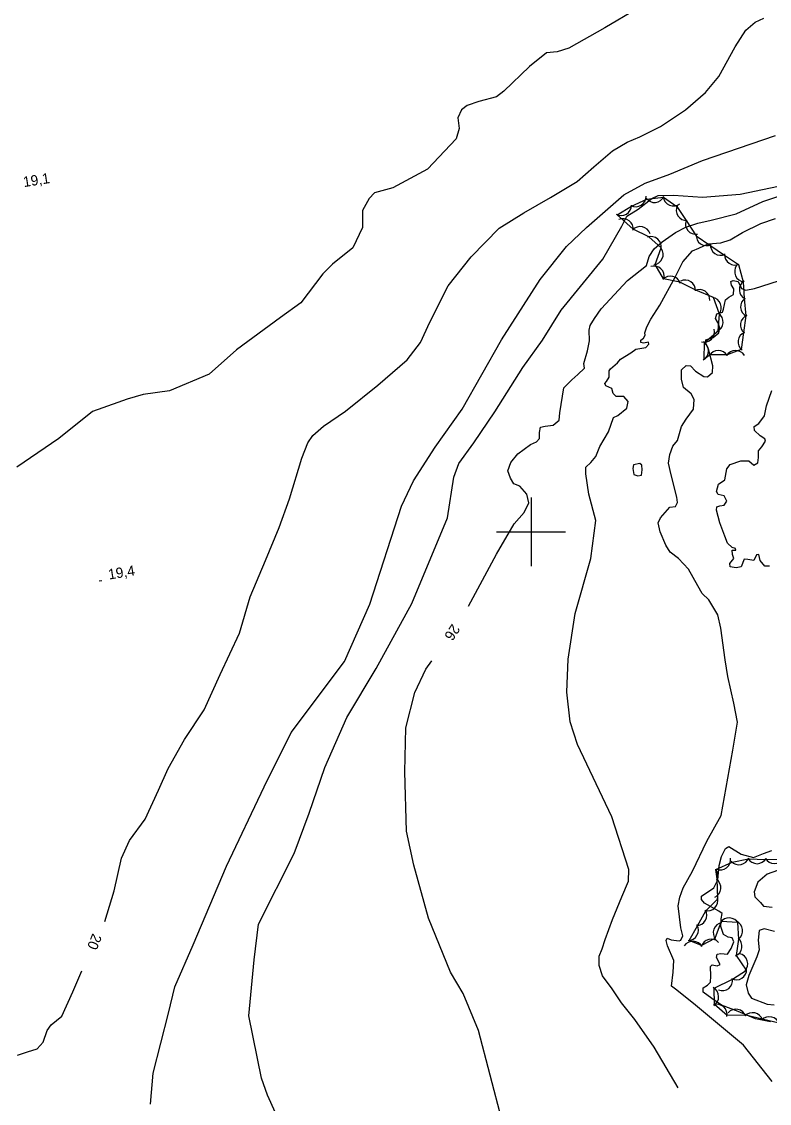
# Model space of a CAD drawing. Extents: x 646142 to 649934, y 5874075 to 5876351.
# Drawn here: x 648451.8 to 648669.3, y 5874633.6 to 5874948.6 of the extents above; entities that cross this region are included whole.
import ezdxf

# ---------------------------------------------------------------- set-up
doc = ezdxf.new("R2010")
doc.units = 0
for name, color, linetype in [('Niveau 1', 7, 'Continuous'), ('Niveau 2', 7, 'Continuous'), ('Niveau 3', 7, 'Continuous'), ('Niveau 4', 7, 'Continuous'), ('Niveau 44', 7, 'Continuous'), ('Niveau 61', 7, 'Continuous')]:
    doc.layers.add(name, color=color, linetype=linetype)

msp = doc.modelspace()

# ---------------------------------------------------------------- linework, layer by layer
at = {"layer": 'Niveau 1'}
for points in [[(648491.64, 5874724.82), (648494.44, 5874731.08), (648499.14, 5874739.52), (648504.87, 5874748.18), (648509.51, 5874758.49), (648515.15, 5874770.54), (648518.25, 5874781.05), (648522.75, 5874791.71), (648526.76, 5874801.26), (648529.71, 5874809.65), (648533.28, 5874821.5), (648535.09, 5874825.91), (648536.52, 5874828.05), (648539.66, 5874830.83), (648546.04, 5874835.11), (648555.39, 5874842.74), (648563.95, 5874850.05), (648567.81, 5874855.14), (648570.53, 5874861.04), (648575.85, 5874871.68), (648582.56, 5874880.1), (648586.62, 5874884.27), (648590.68, 5874888.43), (648597.87, 5874892.92), (648605.65, 5874897.34), (648613.41, 5874902), (648618.29, 5874906.25), (648623.71, 5874910.9), (648627.92, 5874913.44), (648631.64, 5874914.99), (648637.66, 5874918.05), (648644.93, 5874922.87), (648650.77, 5874927.88), (648654.67, 5874932.54), (648659.36, 5874941.26), (648662.53, 5874946.07), (648665.18, 5874948.36), (648667.73, 5874949.59)], [(648658.92, 5874869.13), (648658.96, 5874870.76), (648658.96, 5874870.76), (648658.36, 5874871.85), (648658.13, 5874872.86), (648658.79, 5874873.17), (648660.22, 5874872.88), (648661.27, 5874870.91), (648662.49, 5874870.36), (648664.99, 5874870.88), (648672.04, 5874873.1)], [(648643.06, 5874680.95), (648643.62, 5874681.14), (648644.17, 5874682.37), (648643.54, 5874684.74), (648642.78, 5874691.17), (648643.29, 5874693.67), (648644.25, 5874696.35), (648646.94, 5874701.21), (648651.13, 5874709.97), (648655.36, 5874717.45), (648658.68, 5874736.46), (648660.03, 5874744.64), (648659.03, 5874750.11), (648657.28, 5874757.92), (648656.48, 5874762.71), (648655.25, 5874771.99), (648654.33, 5874775.83), (648651.72, 5874780.18), (648649.75, 5874782.04), (648648.55, 5874784.34), (648645.77, 5874789.13), (648642.95, 5874792.28), (648640.52, 5874794.09), (648639.23, 5874796.15), (648637.6, 5874800.02), (648636.94, 5874802.62), (648637.7, 5874804.1), (648640.35, 5874807.2), (648642.07, 5874807.4), (648642.64, 5874808.52), (648642.45, 5874810.12), (648640.74, 5874816.66), (648640.02, 5874820), (648640.42, 5874822.49), (648641.29, 5874824.92), (648642.61, 5874826.58), (648643.75, 5874830.66), (648645.12, 5874832.8), (648647.22, 5874835.71), (648647.46, 5874838.53), (648646.57, 5874840.17), (648644.37, 5874842), (648643.73, 5874844.48), (648643.76, 5874847.16), (648645.11, 5874848.48), (648646.4, 5874848.39), (648647.87, 5874846.82), (648650.27, 5874845.25), (648651.32, 5874845.14), (648652.81, 5874846.36), (648652.92, 5874848.34), (648651.64, 5874853.19), (648650.71, 5874855.17), (648650.86, 5874855.88), (648652.98, 5874856.59), (648654.68, 5874857.95), (648654.97, 5874859.38), (648654.32, 5874860.93), (648653.71, 5874862.13), (648654.02, 5874863.45), (648655.7, 5874863.99), (648655.95, 5874864.83), (648656.55, 5874867.57), (648657.5, 5874868.38), (648658.92, 5874869.13)], [(648631.69, 5874819.87), (648629.82, 5874819.48), (648629.59, 5874818.47), (648629.92, 5874816.7), (648631.06, 5874816.34), (648632.13, 5874816.47), (648632.29, 5874818.05), (648632.21, 5874819.38), (648631.69, 5874819.87)], [(648475.97, 5874686.6), (648478.75, 5874695.54), (648480.89, 5874705), (648483.2, 5874710.16), (648487.76, 5874716.35), (648491.64, 5874724.82)], [(648670.18, 5874640.02), (648661.82, 5874650.56), (648647.86, 5874662.19), (648642.45, 5874666.55), (648640.9, 5874667.77), (648641.36, 5874671.78), (648641.53, 5874675.18), (648639.74, 5874679.51), (648639.32, 5874681.09), (648639.59, 5874681.71), (648640.81, 5874681.27), (648643.06, 5874680.95)], [(648450.56, 5874647.65), (648453.51, 5874648.65), (648456.35, 5874649.52), (648458.03, 5874651.45), (648459.23, 5874654.84), (648460.36, 5874656.48), (648463.51, 5874659.02), (648466.69, 5874666.12), (648469.34, 5874672.25)]]:
    msp.add_lwpolyline(points, dxfattribs=at)
at = {"layer": 'Niveau 2'}
for points in [[(648489.29, 5874633.44), (648490.08, 5874642.4), (648494.49, 5874659.89), (648496.33, 5874667.55), (648501.71, 5874679.78), (648511.44, 5874702.73), (648522.34, 5874725.8), (648530.19, 5874741.56), (648545.75, 5874762.31), (648553.06, 5874778.96), (648562.29, 5874807.52), (648565.8, 5874814.9), (648572.13, 5874824.68), (648579.97, 5874835.77), (648591.4, 5874855.91), (648602.62, 5874873.44), (648610.36, 5874883.13), (648616.16, 5874888.64), (648626.96, 5874898.17), (648633.17, 5874901.54), (648640.41, 5874904.14), (648649.86, 5874908.14), (648671.16, 5874915.44)], [(648531.06, 5874706.38), (648535.41, 5874718.13), (648540.05, 5874731.43), (648546.41, 5874745.98), (648554.91, 5874760.19), (648565.3, 5874779.18), (648575.68, 5874804.12), (648577.56, 5874815.9), (648578.95, 5874819.92), (648583.39, 5874825.92), (648589.45, 5874834.92), (648597.61, 5874847.9), (648603.34, 5874855.8), (648608.72, 5874864.6), (648620.86, 5874879.43), (648626.37, 5874889.05), (648627.9, 5874891.91), (648631.16, 5874893.92), (648635.11, 5874897.06), (648636.98, 5874897.98), (648641.41, 5874898.03), (648649.88, 5874897.5), (648660.88, 5874898.32), (648680.8, 5874902.5)], [(648595.1, 5874802.35), (648597.98, 5874805.61), (648599.4, 5874808.46), (648598.75, 5874810.95), (648596.72, 5874813.27), (648595, 5874814), (648593.99, 5874815.63), (648593.27, 5874817.77), (648594.15, 5874820.2), (648596.18, 5874822.77), (648599.83, 5874825.41), (648601.61, 5874826.2), (648602.42, 5874827.23), (648602.44, 5874828.98), (648602.73, 5874830.53), (648604.09, 5874830.81), (648606.4, 5874831.08), (648608.2, 5874832.57), (648608.42, 5874834.69), (648609.54, 5874841.93), (648611.83, 5874844.3), (648613.63, 5874845.79), (648615.51, 5874847.64), (648615.35, 5874849.02), (648616.42, 5874852.76), (648617.01, 5874855.62), (648616.87, 5874858.75), (648617.18, 5874860.07), (648618.46, 5874862.08), (648620.45, 5874864.99), (648628.1, 5874873.22), (648633.64, 5874877.59), (648634.39, 5874880.13), (648635.87, 5874882.39), (648638.19, 5874884.41), (648642.06, 5874887.19), (648645.03, 5874888.7), (648648.49, 5874889.92), (648652.36, 5874890.72), (648659.71, 5874892.62), (648667.44, 5874896.2), (648673.5, 5874898.19)], [(648618.85, 5874803.36), (648616.77, 5874811.03), (648615.96, 5874816.87), (648615.95, 5874818.85), (648617.43, 5874820.18), (648618.84, 5874821.98), (648620.01, 5874824.91), (648622.53, 5874829.16), (648624.02, 5874833.29), (648625.23, 5874833.9), (648627.88, 5874836.07), (648628.24, 5874837.97), (648627.01, 5874839.46), (648624.8, 5874839.43), (648623.89, 5874840.26), (648623.48, 5874841.72), (648621.75, 5874842.57), (648621.44, 5874843.23), (648621.96, 5874843.75), (648622.74, 5874845.01), (648622.75, 5874846.87), (648623.14, 5874847.5), (648625.15, 5874849.24), (648626.07, 5874850.28), (648629, 5874852.14), (648630.5, 5874853.24), (648633.35, 5874853.69), (648634.29, 5874854.62), (648634.22, 5874855.19), (648632.74, 5874854.9), (648631.9, 5874855.15), (648631.93, 5874855.85), (648632.68, 5874856.4), (648633.16, 5874857.27), (648633.08, 5874857.96), (648633.69, 5874859.66), (648634.82, 5874861.89), (648637.47, 5874866.03), (648642.07, 5874874.36), (648644.12, 5874878.67), (648647, 5874881.79), (648648.77, 5874882.58), (648651.53, 5874883.83), (648655.22, 5874884.15), (648657.91, 5874885.04), (648661.49, 5874887.2), (648666.88, 5874889.81), (648671.13, 5874891.23)], [(648669.34, 5874790.02), (648668.06, 5874789.99), (648666.7, 5874791.69), (648666.27, 5874793.38), (648665.58, 5874793.3), (648664.84, 5874791.7), (648663.07, 5874791.96), (648662.01, 5874792.07), (648661.11, 5874789.87), (648659.64, 5874789.58), (648657.98, 5874789.85), (648657.87, 5874790.77), (648658.97, 5874792.29), (648658.6, 5874793.41), (648658.56, 5874794.68), (648659.61, 5874794.68), (648659.44, 5874795.13), (648658.47, 5874795.48), (648657.16, 5874796.72), (648656.34, 5874798.71), (648654.95, 5874802.61), (648653.92, 5874806.32), (648654.04, 5874807.26), (648654.93, 5874807.59), (648656.19, 5874807.74), (648656.97, 5874808.99), (648656.21, 5874810.53), (648654.42, 5874810.9), (648653.97, 5874811.77), (648654.53, 5874813.93), (648656.35, 5874815.18), (648657.01, 5874818.39), (648657.91, 5874819.66), (648661.03, 5874820.72), (648663.36, 5874820.65), (648664.78, 5874819.42), (648665.97, 5874820.14), (648666.14, 5874821.67), (648666.14, 5874823.64), (648667.16, 5874824.8), (648668.24, 5874826.44), (648668.04, 5874827.11), (648666.66, 5874827.99), (648664.97, 5874829.53), (648664.95, 5874830.69), (648666.24, 5874831.53), (648667.94, 5874833.82), (648668.53, 5874836.67), (648670.08, 5874841.14)], [(648581.83, 5874778.4), (648589.97, 5874793.47), (648595.1, 5874802.35)], [(648628.32, 5874698.33), (648628.49, 5874701.73), (648623.53, 5874717), (648613.55, 5874738.09), (648611.37, 5874744.71), (648610.46, 5874753.34), (648610.83, 5874762.94), (648612.87, 5874776.22), (648617.37, 5874792.24), (648618.85, 5874803.36)], [(648639.32, 5874568.07), (648636.42, 5874571.82), (648619.53, 5874589.94), (648602.28, 5874606.14), (648591.51, 5874628.84), (648584.69, 5874654.81), (648580.25, 5874665.63), (648576.59, 5874671.86), (648570.16, 5874687.58), (648565.88, 5874702.97), (648563.77, 5874712.88), (648563.25, 5874730.11), (648563.59, 5874742.99), (648566.24, 5874753.23), (648569.4, 5874760.02), (648571.15, 5874762.49)], [(648669.71, 5874657.41), (648665.31, 5874658.28), (648660.29, 5874660.36), (648655.42, 5874662.23), (648652.64, 5874664.11), (648650.09, 5874666.01), (648650.05, 5874667.29), (648651.36, 5874668.02), (648652.18, 5874668.94), (648652.32, 5874670.7), (648652.22, 5874673.48), (648652.74, 5874674), (648654.17, 5874673.71), (648655.06, 5874674.04), (648654, 5874676.13), (648654.12, 5874677.07), (648655.26, 5874677.21), (648657.14, 5874677.08), (648658.22, 5874678.72), (648659.03, 5874680.68), (648658.55, 5874681.78), (648657.37, 5874681.99), (648656, 5874682.76), (648655.25, 5874685.11), (648655.34, 5874687.33), (648655.62, 5874688.88), (648654.6, 5874689.57), (648650.49, 5874691.87), (648649.55, 5874692.93), (648649.55, 5874693.97), (648653.21, 5874696.38), (648654.33, 5874698.72), (648654.77, 5874702.84), (648655.38, 5874705.47), (648656.61, 5874707.82), (648657.59, 5874708.4), (648661.11, 5874706.15), (648664.71, 5874705.18), (648667.6, 5874706.33), (648670.05, 5874707.2)], [(648683, 5874529.83), (648668.44, 5874533.01), (648652.21, 5874537.52), (648638.01, 5874542.63), (648619.02, 5874549.62), (648603.01, 5874557.09), (648593.23, 5874563.43), (648573.25, 5874577.7), (648569.74, 5874581.62), (648565.62, 5874586.76), (648554.57, 5874595.88), (648545.61, 5874602.2), (648536.12, 5874613.03), (648527.46, 5874626.77), (648523.32, 5874636.01), (648521.56, 5874640.96), (648517.89, 5874659.15), (648519.49, 5874675.39), (648520.72, 5874685.84), (648531.06, 5874706.38)], [(648671.71, 5874701.39), (648668.7, 5874700.34), (648665.96, 5874698.04), (648664.9, 5874695.25), (648665.08, 5874693.76), (648666.78, 5874692.1), (648667.61, 5874691.04), (648670.19, 5874690.77)], [(648630.19, 5874658.07), (648626.35, 5874662.86), (648623.65, 5874666.98), (648620.75, 5874670.72), (648619.81, 5874673.76), (648619.84, 5874676.44), (648620.74, 5874678.65), (648621.59, 5874681.32), (648623.69, 5874687.17), (648626.41, 5874693.78), (648628.32, 5874698.33)], [(648670.81, 5874683.64), (648667.81, 5874684.45), (648666.37, 5874683.93), (648666.12, 5874681.12), (648666.33, 5874678.36), (648665.65, 5874676.3), (648663.4, 5874670.81), (648662.56, 5874668.16), (648663.2, 5874665.68), (648664.18, 5874664.29), (648668.69, 5874662.5), (648670.69, 5874662.27)], [(648642.83, 5874638.15), (648635.82, 5874649.98), (648630.19, 5874658.07)]]:
    msp.add_lwpolyline(points, dxfattribs=at)
at = {"layer": 'Niveau 3'}
msp.add_line((648474.36, 5874785.71), (648475.15, 5874785.83), dxfattribs=at)
at = {"layer": 'Niveau 4'}
msp.add_lwpolyline([(648630.65, 5874952.18), (648621.45, 5874946.79), (648611.04, 5874940.79), (648607.64, 5874939.81), (648604.52, 5874939.45), (648599.6, 5874935.48), (648592.13, 5874928.3), (648589.98, 5874926.65), (648584.86, 5874925.35), (648581.37, 5874924.13), (648579.75, 5874922.89), (648578.74, 5874920.55), (648579.11, 5874917.43), (648578.18, 5874914.4), (648569.85, 5874905.59), (648559.81, 5874900.2), (648554.47, 5874898.76), (648552.91, 5874897.06), (648550.98, 5874893.56), (648550.97, 5874888.64), (648548.19, 5874882.7), (648542.19, 5874877.99), (648539.41, 5874875.12), (648533.05, 5874866.73), (648527.14, 5874862.38), (648514.32, 5874852.98), (648506.32, 5874845.95), (648494.83, 5874841.04), (648487.19, 5874840.03), (648482.52, 5874838.62), (648479.8, 5874837.65), (648472.43, 5874835.03), (648462.62, 5874827.23), (648450.41, 5874818.83)], dxfattribs=at)
at = {"layer": 'Niveau 44'}
for points in [[(648650.38, 5874850.28), (648650.43, 5874855.14), (648654.47, 5874858.57), (648654.82, 5874863.41), (648653.11, 5874868.2), (648647.95, 5874870.37), (648643.32, 5874872.66), (648638.58, 5874873.71), (648636.08, 5874877.84), (648637.9, 5874882.74), (648634.23, 5874885.92), (648629.76, 5874888.09), (648625.04, 5874892.35), (648629.2, 5874894.85), (648633.71, 5874896.87), (648638.53, 5874897.44), (648642.46, 5874894.73), (648645.1, 5874890.66), (648648.05, 5874886.24), (648652.05, 5874883.5), (648656.3, 5874880.6), (648660.31, 5874877.86), (648661.71, 5874872.83), (648662.02, 5874867.99), (648662.53, 5874862.9), (648661.86, 5874858.09), (648661.17, 5874853.14), (648657.07, 5874851.59), (648652.07, 5874851.54), (648650.38, 5874850.28)], [(648672.23, 5874656.96), (648667.22, 5874658.17), (648662.5, 5874659.3), (648657.05, 5874659.17), (648653.42, 5874662.4), (648653.28, 5874667.16), (648658.61, 5874669.81), (648662.72, 5874672.4), (648659.78, 5874676.67), (648660.49, 5874681.47), (648660.13, 5874686.25), (648655.28, 5874686.56), (648653.49, 5874681.6), (648649.64, 5874679.59), (648646, 5874681.08), (648648.41, 5874685.29), (648650.89, 5874689.72), (648654.3, 5874693.18), (648654.2, 5874699.02), (648653.78, 5874701.71), (648658.47, 5874703.89), (648663.23, 5874704.85), (648668.35, 5874704.66), (648673.2, 5874704.69)]]:
    msp.add_lwpolyline(points, dxfattribs=at)
for centre, start, end in [((648630.5, 5874897.68), 240.9335, 0.9115), ((648635.91, 5874898.91), 216.6634, 336.6413), ((648641.42, 5874897.92), 187.9936, 307.9715), ((648626.21, 5874895.11), 240.9335, 0.9115), ((648645.26, 5874893.66), 153.0344, 273.0124), ((648626.75, 5874888.18), 353.1102, 113.0882), ((648647.93, 5874889.65), 160.0845, 280.0625), ((648631.78, 5874885.87), 18.2704, 138.2484), ((648651.04, 5874886.33), 175.6904, 295.6683), ((648634.91, 5874882.99), 349.1312, 109.1091), ((648655.17, 5874883.51), 175.6904, 295.6683), ((648635.44, 5874880.77), 276.2848, 36.2628), ((648659.3, 5874880.69), 175.6904, 295.6683), ((648635.77, 5874874.37), 347.6071, 107.585), ((648662.23, 5874875.8), 144.36, 264.3379), ((648640.57, 5874871.46), 17.577, 137.555), ((648644.83, 5874870.33), 356.3064, 116.2844), ((648663.63, 5874870.52), 123.7505, 243.7284), ((648648.99, 5874867.55), 356.3064, 116.2844), ((648652.36, 5874865.29), 321.4665, 81.4445), ((648663.95, 5874865.53), 123.7505, 243.7284), ((648652.89, 5874861.12), 295.8585, 55.8365), ((648663.94, 5874860.25), 112.027, 232.005), ((648650.36, 5874858.25), 255.372, 15.3499), ((648648.64, 5874852.72), 299.4643, 59.4422), ((648663.25, 5874855.3), 112.027, 232.005), ((648654.51, 5874849.8), 30.5447, 150.5227), ((648659.51, 5874849.85), 30.5447, 150.5227), ((648655.09, 5874704.62), 247.188, 7.166), ((648660.51, 5874706.1), 221.3343, 341.3122), ((648665.77, 5874706.41), 210.3477, 330.3256), ((648670.77, 5874706.44), 210.3477, 330.3256), ((648651.35, 5874699.96), 335.8258, 37.1476), ((648652.22, 5874696.38), 294.4759, 54.4538), ((648651.34, 5874692.69), 255.4463, 15.4242), ((648648.15, 5874688.4), 270.4188, 30.3967), ((648645.68, 5874684.06), 270.2314, 30.2094), ((648656, 5874683.26), 99.406, 219.3839), ((648657.59, 5874684.65), 26.3302, 146.3082), ((648658.58, 5874683.88), 306.8214, 66.7994), ((648647.07, 5874677.84), 27.3079, 147.2859), ((648652.41, 5874678.44), 43.4826, 163.4605), ((648658.39, 5874679.33), 291.567, 51.545), ((648660.05, 5874674.28), 317.202, 77.18), ((648659.72, 5874672.59), 242.2546, 2.2325), ((648655.65, 5874669.43), 248.4052, 8.3831), ((648651.58, 5874664.69), 301.6243, 61.6022), ((648654.06, 5874659.47), 348.4244, 108.4023), ((648659.62, 5874658.04), 18.8499, 138.8278), ((648664.45, 5874657.02), 16.4808, 136.4587), ((648669.31, 5874655.85), 16.4808, 136.4587)]:
    msp.add_arc(centre, 3, start, end, dxfattribs=at)
at = {"layer": 'Niveau 61'}
for points in [[(648600, 5874810), (648600, 5874800), (648600, 5874790)], [(648590, 5874800), (648600, 5874800), (648610, 5874800)]]:
    msp.add_lwpolyline(points, dxfattribs=at)

# ---------------------------------------------------------------- texts
at = {"layer": 'Niveau 1'}
msp.add_text('20', height=3, rotation=248.2923, dxfattribs=at).set_placement((648472.45, 5874683.28))
at = {"layer": 'Niveau 2'}
msp.add_text('26', height=3, rotation=236.7855, dxfattribs=at).set_placement((648577.06, 5874773.42))
at = {"layer": 'Niveau 3'}
for s, p in [('19,1 ', (648452.45, 5874900.37)), ('19,4 ', (648477.21, 5874786.12))]:
    msp.add_text(s, height=3, rotation=8.9405, dxfattribs=at).set_placement(p)

doc.saveas('drawing.dxf')
